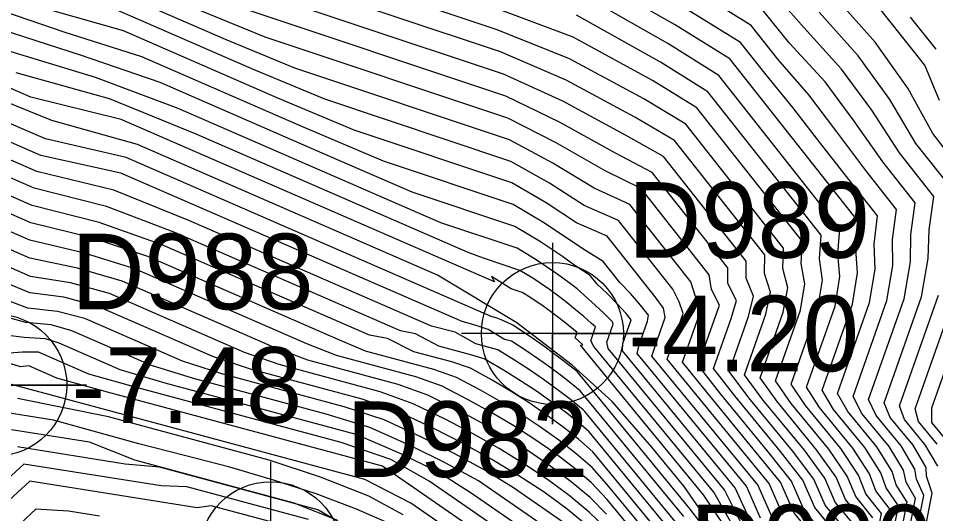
# Model space of a CAD drawing. Extents: x 2356077 to 2359823, y 225951 to 227822.
# Drawn here: x 2357211.25 to 2357241.53, y 226695.36 to 226711.73 of the extents above; entities that cross this region are included whole.
import ezdxf

# ---------------------------------------------------------------- set-up
doc = ezdxf.new("R2010")
doc.units = 0
for name, color, linetype in [('DTM Contours Major', 7, 'Continuous'), ('DTM Contours Minor', 7, 'Continuous'), ('Exist DTM Breakline', 7, 'Continuous'), ('Exist DTM Regular Point Underwater CELL', 7, 'Continuous'), ('Exist DTM Regular Point Underwater Cogo Elevation', 7, 'Continuous'), ('Exist DTM Regular Point Underwater Cogo Number', 7, 'Continuous')]:
    doc.layers.add(name, color=color, linetype=linetype)

msp = doc.modelspace()

# ---------------------------------------------------------------- linework, layer by layer
at = {"layer": 'DTM Contours Major'}
for points in [[(2357238.576, 226694.803), (2357237.881, 226695.649), (2357237.511, 226696.5), (2357236.806, 226697.44), (2357235.366, 226699.191), (2357234.715, 226700.06), (2357235.358, 226701.883), (2357235.519, 226702.55), (2357235.275, 226703.14), (2357235.281, 226703.703), (2357232.547, 226707.166), (2357231.288, 226707.87), (2357229.223, 226708.994), (2357227.261, 226709.888), (2357217.406, 226713.179)], [(2357240.866, 226693.214), (2357241.418, 226696.037), (2357241.233, 226696.6), (2357241.221, 226696.883), (2357240.789, 226697.622), (2357240.034, 226698.542), (2357239.829, 226699.03), (2357241.062, 226702.528), (2357241.29, 226703.796), (2357241.318, 226704.745), (2357241.477, 226705.845), (2357240.337, 226707.289), (2357239.429, 226708.693), (2357238.423, 226710.057), (2357237.187, 226711.422), (2357236.12, 226712.63)], [(2357239.565, 226693.147), (2357240.028, 226695.495), (2357239.563, 226696.117), (2357239.354, 226696.678), (2357238.799, 226697.53), (2357237.698, 226698.869), (2357237.271, 226699.542), (2357238.214, 226702.217), (2357238.371, 226703.205), (2357238.298, 226703.946), (2357238.374, 226704.781), (2357234.374, 226709.847), (2357232.692, 226710.904), (2357229.838, 226712.529)], [(2357236.129, 226695.266), (2357235.658, 226696.321), (2357232.168, 226700.568), (2357232.271, 226700.897), (2357232.606, 226701.847), (2357232.549, 226702.152), (2357232.27, 226702.524), (2357230.683, 226704.532), (2357229.679, 226704.974), (2357228.673, 226705.638), (2357227.543, 226706.291), (2357222.335, 226708.031), (2357219.82, 226709.095), (2357214.715, 226711.321), (2357212.28, 226712.012)], [(2357234.594, 226694.91), (2357233.871, 226695.981), (2357229.802, 226700.931), (2357229.885, 226700.941), (2357229.63, 226701.171), (2357229.695, 226701.352), (2357229.278, 226701.688), (2357228.812, 226702.043), (2357228.57, 226702.219), (2357228.136, 226702.521), (2357227.886, 226702.674), (2357227.521, 226702.796), (2357226.865, 226703.202), (2357226.965, 226703.019), (2357214.639, 226708.393), (2357211.658, 226709.124), (2357207.988, 226710.725)], [(2357232.854, 226694.704), (2357230.09, 226698.067), (2357229.824, 226698.298), (2357229.354, 226698.679), (2357228.865, 226699.048), (2357228.355, 226699.407), (2357227.824, 226699.757), (2357227.27, 226700.101), (2357226.631, 226700.474), (2357226.141, 226700.622), (2357225.134, 226700.893), (2357224.36, 226701.306), (2357223.865, 226701.41), (2357216.418, 226704.656), (2357214.157, 226705.513), (2357211.77, 226706.115), (2357208.863, 226707.382)], [(2357230.628, 226694.897), (2357230.091, 226695.414), (2357229.432, 226695.96), (2357228.714, 226696.493), (2357227.941, 226697.013), (2357227.117, 226697.519), (2357226.247, 226698.011), (2357225.334, 226698.488), (2357224.285, 226698.997), (2357223.194, 226699.389), (2357219.854, 226700.287), (2357218.719, 226700.693), (2357214.26, 226702.637), (2357212.971, 226702.993), (2357211.653, 226703.205), (2357209.731, 226704.043)], [(2357230.364, 226692.588), (2357224.807, 226696.438), (2357223.547, 226697.155), (2357221.908, 226697.71), (2357215.152, 226699.527), (2357213.574, 226699.975), (2357211.918, 226700.697), (2357211.38, 226700.7), (2357210.815, 226700.66)], [(2357221.794, 226695.135), (2357220.357, 226695.713), (2357215.097, 226697.127), (2357213.593, 226697.726), (2357211.024, 226698.136)]]:
    msp.add_lwpolyline(points, dxfattribs=at)
at = {"layer": 'DTM Contours Minor'}
for points in [[(2357239.17, 226695.087), (2357238.558, 226695.831), (2357238.246, 226696.569), (2357237.603, 226697.476), (2357236.298, 226699.064), (2357235.737, 226699.853), (2357236.501, 226702.019), (2357236.648, 226702.822), (2357236.486, 226703.466), (2357236.515, 226704.138), (2357233.282, 226708.233), (2357231.897, 226709.068), (2357229.449, 226710.399), (2357227.059, 226711.356), (2357215.407, 226715.248)], [(2357238.873, 226694.945), (2357238.22, 226695.739), (2357237.878, 226696.534), (2357237.204, 226697.458), (2357235.832, 226699.128), (2357235.226, 226699.956), (2357235.929, 226701.951), (2357236.081, 226702.688), (2357235.881, 226703.304), (2357235.897, 226703.921), (2357232.915, 226707.699), (2357231.599, 226708.467), (2357229.335, 226709.693), (2357227.165, 226710.62), (2357216.407, 226714.213)], [(2357237.679, 226694.386), (2357236.846, 226695.399), (2357236.41, 226696.399), (2357235.61, 226697.386), (2357233.974, 226699.377), (2357233.18, 226700.368), (2357233.795, 226702.111), (2357233.59, 226702.574), (2357233.449, 226703.026), (2357231.434, 226705.579), (2357230.255, 226706.114), (2357228.891, 226706.951), (2357227.465, 226707.718), (2357220.381, 226710.084), (2357218.087, 226711.035), (2357213.49, 226713.039)], [(2357239.83, 226693.189), (2357240.31, 226695.623), (2357239.897, 226696.214), (2357239.725, 226696.716), (2357239.197, 226697.548), (2357238.165, 226698.804), (2357237.782, 226699.439), (2357238.784, 226702.281), (2357238.951, 226703.327), (2357238.902, 226704.106), (2357238.994, 226704.994), (2357234.734, 226710.39), (2357232.908, 226711.532), (2357230.039, 226713.163)], [(2357240.353, 226693.24), (2357240.87, 226695.859), (2357240.564, 226696.408), (2357240.47, 226696.796), (2357239.994, 226697.585), (2357239.099, 226698.673), (2357238.805, 226699.234), (2357239.924, 226702.406), (2357240.117, 226703.565), (2357240.11, 226704.425), (2357240.236, 226705.419), (2357239.226, 226706.698), (2357238.274, 226707.984), (2357237.346, 226709.204), (2357236.318, 226710.382), (2357235.443, 226711.491), (2357233.34, 226712.82)], [(2357241.663, 226709.021), (2357241.174, 226710.185), (2357239.254, 226712.617)], [(2357242.713, 226706.277), (2357241.444, 226707.921), (2357240.618, 226709.425), (2357239.534, 226710.945), (2357238.182, 226712.471)], [(2357235.755, 226695.218), (2357235.285, 226696.273), (2357231.678, 226700.661), (2357231.74, 226700.942), (2357232.016, 226701.725), (2357232.05, 226701.928), (2357231.785, 226702.257), (2357231.454, 226702.637), (2357231.104, 226703.006), (2357230.556, 226703.693), (2357229.969, 226704.06), (2357228.564, 226704.998), (2357227.584, 226705.577), (2357223.299, 226707.008), (2357220.68, 226708.127), (2357215.324, 226710.463), (2357212.795, 226711.26), (2357209.987, 226712.222)], [(2357236.492, 226695.328), (2357236.037, 226696.364), (2357233.511, 226699.437), (2357232.669, 226700.47), (2357233.199, 226701.975), (2357233.063, 226702.366), (2357232.851, 226702.784), (2357231.06, 226705.054), (2357229.923, 226705.543), (2357228.781, 226706.289), (2357227.506, 226707.004), (2357221.362, 226709.056), (2357218.955, 226710.064), (2357214.103, 226712.18)], [(2357237.979, 226694.524), (2357237.195, 226695.478), (2357236.776, 226696.433), (2357236.008, 226697.404), (2357234.437, 226699.316), (2357233.692, 226700.266), (2357234.394, 226702.256), (2357234.128, 226702.774), (2357234.055, 226703.257), (2357231.806, 226706.106), (2357230.62, 226706.692), (2357229.001, 226707.623), (2357227.412, 226708.436), (2357219.394, 226711.114), (2357217.216, 226712.007)], [(2357238.278, 226694.663), (2357237.54, 226695.561), (2357237.143, 226696.466), (2357236.407, 226697.422), (2357234.901, 226699.254), (2357234.203, 226700.163), (2357234.786, 226701.814), (2357234.962, 226702.406), (2357234.676, 226702.969), (2357234.667, 226703.482), (2357232.177, 226706.635), (2357230.963, 226707.278), (2357229.111, 226708.304), (2357227.344, 226709.16), (2357218.402, 226712.146)], [(2357239.463, 226695.228), (2357238.894, 226695.926), (2357238.615, 226696.604), (2357238.002, 226697.494), (2357236.764, 226698.999), (2357236.248, 226699.749), (2357237.072, 226702.086), (2357237.219, 226702.953), (2357237.09, 226703.626), (2357237.134, 226704.353), (2357233.648, 226708.769), (2357232.18, 226709.674), (2357229.564, 226711.114), (2357226.943, 226712.095)], [(2357240.093, 226693.221), (2357240.591, 226695.745), (2357240.23, 226696.311), (2357240.097, 226696.755), (2357239.595, 226697.566), (2357238.632, 226698.739), (2357238.294, 226699.336), (2357239.354, 226702.344), (2357239.533, 226703.447), (2357239.506, 226704.265), (2357239.615, 226705.206), (2357238.665, 226706.409), (2357237.707, 226707.633), (2357236.818, 226708.782), (2357235.937, 226709.865), (2357235.091, 226710.938), (2357233.079, 226712.175)], [(2357240.609, 226693.237), (2357241.146, 226695.96), (2357240.898, 226696.504), (2357240.845, 226696.838), (2357240.392, 226697.603), (2357239.566, 226698.608), (2357239.317, 226699.132), (2357240.493, 226702.467), (2357240.703, 226703.681), (2357240.714, 226704.585), (2357240.856, 226705.632), (2357239.784, 226706.991), (2357238.848, 226708.337), (2357237.881, 226709.629), (2357236.699, 226710.919), (2357235.788, 226712.053)], [(2357234.854, 226678.382), (2357236.305, 226680.761), (2357236.685, 226681.932), (2357237.088, 226683.039), (2357237.462, 226684.164), (2357237.773, 226685.262), (2357238.384, 226687.596), (2357238.619, 226688.743), (2357238.803, 226689.811), (2357238.951, 226690.869), (2357239.067, 226691.923), (2357239.746, 226695.363), (2357239.229, 226696.021), (2357238.984, 226696.64), (2357238.4, 226697.512), (2357237.231, 226698.934), (2357236.76, 226699.646), (2357237.643, 226702.152), (2357237.793, 226703.08), (2357237.694, 226703.787), (2357237.753, 226704.567), (2357234.012, 226709.307), (2357232.446, 226710.285), (2357229.68, 226711.838)], [(2357242.096, 226706.059), (2357240.88, 226707.6), (2357240.018, 226709.053), (2357238.974, 226710.492), (2357237.684, 226711.935)], [(2357241.546, 226710.713), (2357240.708, 226711.774)], [(2357235.385, 226695.18), (2357234.917, 226696.217), (2357231.194, 226700.747), (2357231.208, 226700.987), (2357231.483, 226701.768), (2357231.318, 226701.981), (2357231.012, 226702.312), (2357230.691, 226702.634), (2357230.356, 226702.948), (2357230.128, 226703.236), (2357229.618, 226703.559), (2357229.215, 226703.858), (2357228.456, 226704.37), (2357227.64, 226704.858), (2357224.252, 226705.989), (2357221.535, 226707.163), (2357215.929, 226709.607), (2357213.301, 226710.514), (2357210.364, 226711.465)], [(2357235.078, 226695.111), (2357234.557, 226696.152), (2357230.717, 226700.825), (2357230.676, 226701.031), (2357230.884, 226701.622), (2357230.868, 226701.697), (2357230.587, 226701.98), (2357230.297, 226702.256), (2357229.693, 226702.788), (2357229.346, 226703.052), (2357228.996, 226703.31), (2357228.346, 226703.753), (2357227.714, 226704.133), (2357225.194, 226704.975), (2357216.527, 226708.754), (2357213.793, 226709.781), (2357210.755, 226710.702)], [(2357230.164, 226679.679), (2357233.255, 226684.747), (2357233.782, 226685.415), (2357234.11, 226686.191), (2357235.022, 226689.679), (2357235.146, 226690.309), (2357235.262, 226691.03), (2357235.208, 226691.717), (2357235.262, 226692.142), (2357235.367, 226692.673), (2357235.083, 226693.521), (2357234.026, 226695.116), (2357233.233, 226696.255), (2357232.162, 226697.558), (2357230.851, 226699.068), (2357229.534, 226700.273), (2357227.704, 226701.672), (2357225.085, 226703.246), (2357215.177, 226707.566), (2357212.349, 226708.357), (2357208.253, 226710.017)], [(2357234.8, 226695.027), (2357234.208, 226696.074), (2357230.25, 226700.889), (2357230.144, 226701.075), (2357230.306, 226701.535), (2357230.173, 226701.645), (2357229.913, 226701.876), (2357229.645, 226702.103), (2357229.369, 226702.327), (2357229.081, 226702.548), (2357228.783, 226702.767), (2357228.236, 226703.144), (2357227.804, 226703.402), (2357226.607, 226703.802), (2357226.095, 226703.99), (2357217.115, 226707.906), (2357214.257, 226709.074), (2357211.171, 226709.929)], [(2357234.183, 226694.529), (2357233.382, 226695.57), (2357229.694, 226700.056), (2357229.223, 226700.425), (2357228.913, 226700.66), (2357228.595, 226700.893), (2357228.267, 226701.125), (2357227.896, 226701.379), (2357227.571, 226701.587), (2357227.363, 226701.695), (2357227.184, 226701.77), (2357227.019, 226701.829), (2357226.862, 226701.879), (2357214.811, 226707.134), (2357212.146, 226707.755), (2357208.375, 226709.371)], [(2357233.214, 226695.271), (2357229.8, 226699.423), (2357229.559, 226699.621), (2357229.182, 226699.916), (2357228.792, 226700.207), (2357228.389, 226700.494), (2357227.971, 226700.777), (2357227.525, 226701.06), (2357227.3, 226701.12), (2357226.761, 226701.447), (2357226.461, 226701.549), (2357226.175, 226701.633), (2357225.897, 226701.708), (2357214.636, 226706.618), (2357211.987, 226707.204), (2357208.533, 226708.71)], [(2357233.036, 226694.985), (2357229.949, 226698.741), (2357229.894, 226698.792), (2357229.475, 226699.136), (2357229.04, 226699.471), (2357228.589, 226699.799), (2357228.12, 226700.12), (2357227.632, 226700.436), (2357227.076, 226700.775), (2357226.349, 226700.971), (2357225.67, 226701.366), (2357224.888, 226701.556), (2357216.879, 226705.048), (2357214.399, 226706.056), (2357211.857, 226706.669), (2357208.697, 226708.047)], [(2357232.669, 226694.426), (2357230.218, 226697.408), (2357229.741, 226697.82), (2357229.221, 226698.234), (2357228.678, 226698.634), (2357228.11, 226699.022), (2357227.516, 226699.4), (2357226.895, 226699.769), (2357226.178, 226700.168), (2357225.554, 226700.375), (2357224.3, 226700.712), (2357223.438, 226701.154), (2357222.837, 226701.266), (2357215.967, 226704.261), (2357213.914, 226704.986), (2357211.706, 226705.55), (2357209.031, 226706.717)], [(2357232.482, 226694.151), (2357230.681, 226696.341), (2357230.196, 226696.888), (2357229.657, 226697.349), (2357229.087, 226697.794), (2357228.488, 226698.225), (2357227.859, 226698.642), (2357227.2, 226699.047), (2357226.511, 226699.442), (2357225.715, 226699.867), (2357224.964, 226700.128), (2357222.708, 226700.735), (2357221.806, 226701.123), (2357215.525, 226703.862), (2357213.672, 226704.473), (2357211.66, 226704.978), (2357209.202, 226706.05)], [(2357232.293, 226693.878), (2357230.686, 226695.833), (2357230.157, 226696.391), (2357229.576, 226696.883), (2357228.957, 226697.358), (2357228.301, 226697.818), (2357227.609, 226698.264), (2357226.882, 226698.697), (2357226.121, 226699.119), (2357225.243, 226699.571), (2357224.374, 226699.882), (2357221.754, 226700.586), (2357220.776, 226700.98), (2357215.094, 226703.458), (2357213.434, 226703.97), (2357211.632, 226704.398), (2357209.375, 226705.383)], [(2357230.67, 226695.35), (2357230.122, 226695.9), (2357229.501, 226696.419), (2357228.832, 226696.924), (2357228.118, 226697.414), (2357227.361, 226697.89), (2357226.563, 226698.352), (2357225.728, 226698.8), (2357224.766, 226699.281), (2357223.784, 226699.635), (2357220.802, 226700.437), (2357219.747, 226700.837), (2357214.673, 226703.049), (2357213.199, 226703.477), (2357211.626, 226703.809), (2357209.551, 226704.714)], [(2357230.064, 226694.935), (2357229.372, 226695.506), (2357228.605, 226696.068), (2357227.773, 226696.618), (2357226.88, 226697.155), (2357225.934, 226697.678), (2357224.943, 226698.184), (2357223.804, 226698.723), (2357222.603, 226699.143), (2357218.91, 226700.136), (2357217.693, 226700.548), (2357213.852, 226702.223), (2357212.75, 226702.517), (2357211.624, 226702.66), (2357209.918, 226703.369)], [(2357229.322, 226695.017), (2357227.598, 226696.211), (2357226.654, 226696.8), (2357225.631, 226697.354), (2357224.557, 226697.89), (2357223.326, 226698.459), (2357222.009, 226698.898), (2357217.969, 226699.984), (2357216.667, 226700.403), (2357213.442, 226701.809), (2357212.536, 226702.048), (2357211.559, 226702.154), (2357210.114, 226702.692)], [(2357241.601, 226696.929), (2357241.187, 226697.641), (2357240.501, 226698.476), (2357240.341, 226698.929), (2357241.631, 226702.587)], [(2357241.585, 226697.661), (2357240.969, 226698.41), (2357240.853, 226698.828), (2357242.198, 226702.642)], [(2357230.079, 226693.923), (2357226.435, 226696.448), (2357225.34, 226697.043), (2357224.182, 226697.611), (2357222.855, 226698.21), (2357221.41, 226698.654), (2357217.03, 226699.832), (2357215.64, 226700.259), (2357213.016, 226701.403), (2357212.335, 226701.601), (2357211.5, 226701.675), (2357210.363, 226701.991)], [(2357241.938, 226697.734), (2357241.412, 226698.374), (2357241.41, 226698.857), (2357242.474, 226701.873)], [(2357230.21, 226693.264), (2357226.198, 226696.043), (2357225.08, 226696.76), (2357223.835, 226697.359), (2357222.404, 226697.981), (2357216.094, 226699.679), (2357214.611, 226700.115), (2357212.591, 226700.996), (2357212.146, 226701.145), (2357211.44, 226701.186), (2357210.624, 226701.285)], [(2357230.556, 226691.886), (2357223.267, 226696.936), (2357214.191, 226699.38), (2357212.522, 226699.842), (2357211.591, 226700.248), (2357211.314, 226700.21), (2357210.274, 226700.537)], [(2357229.218, 226692.244), (2357224.21, 226695.714), (2357222.687, 226696.496), (2357210.94, 226699.655)], [(2357223.955, 226695.321), (2357222.819, 226695.936), (2357221.228, 226696.565), (2357219.528, 226697.135), (2357214.22, 226698.562), (2357211.222, 226699.174)], [(2357223.542, 226695.011), (2357222.412, 226695.509), (2357221.075, 226696.014), (2357219.676, 226696.473), (2357218.227, 226696.894), (2357216.738, 226697.29), (2357215.221, 226697.669), (2357212.407, 226698.45), (2357210.823, 226698.703)], [(2357221.901, 226695.038), (2357221.134, 226695.488), (2357215.904, 226696.894), (2357214.778, 226697.003), (2357211.224, 226697.569)], [(2357211.424, 226697.002), (2357204.934, 226691.04)], [(2357220.824, 226695.166), (2357216.812, 226696.245), (2357215.964, 226696.279), (2357211.424, 226697.002)], [(2357211.625, 226696.435), (2357205.408, 226690.724)], [(2357220.5, 226694.848), (2357217.615, 226695.624), (2357217.15, 226695.555), (2357211.625, 226696.435)], [(2357213.928, 226695.276), (2357212.898, 226695.44), (2357211.83, 226695.512), (2357210.61, 226694.391)]]:
    msp.add_lwpolyline(points, dxfattribs=at)
at = {"layer": 'Exist DTM Breakline'}
msp.add_spline([(2357185.71, 226723.561), (2357186, 226706.097), (2357189.263, 226681.472), (2357206.207, 226660.225), (2357233.253, 226666.38), (2357241.159, 226659.296), (2357238.928, 226647.832), (2357226.863, 226640.568)], degree=3, dxfattribs=at)
at = {"layer": 'Exist DTM Regular Point Underwater CELL'}
for points in [[(2357228.88, 226704.318), (2357228.88, 226698.318), (2357228.88, 226701.318), (2357231.88, 226701.318), (2357225.88, 226701.318)], [(2357210.501, 226702.614), (2357210.501, 226696.614), (2357210.501, 226699.614), (2357213.501, 226699.614), (2357207.501, 226699.614)], [(2357219.576, 226697.073), (2357219.576, 226691.073), (2357219.576, 226694.073), (2357222.576, 226694.073), (2357216.576, 226694.073)]]:
    msp.add_lwpolyline(points, dxfattribs=at)
for centre in [(2357228.88, 226701.318), (2357210.501, 226699.614), (2357219.576, 226694.073)]:
    msp.add_circle(centre, 2.344, dxfattribs=at)

# ---------------------------------------------------------------- texts
at = {"layer": 'Exist DTM Regular Point Underwater Cogo Elevation'}
for s, p in [('-4.20', (2357231.38, 226700.068)), ('-7.48', (2357213.001, 226698.364))]:
    msp.add_text(s, height=2.5, dxfattribs=at).set_placement(p)
at = {"layer": 'Exist DTM Regular Point Underwater Cogo Number'}
for s, p in [('D989', (2357231.38, 226703.818)), ('D988', (2357213.001, 226702.114)), ('D982', (2357222.076, 226696.573)), ('D990', (2357233.427, 226693.155))]:
    msp.add_text(s, height=2.5, dxfattribs=at).set_placement(p)

doc.saveas('drawing.dxf')
